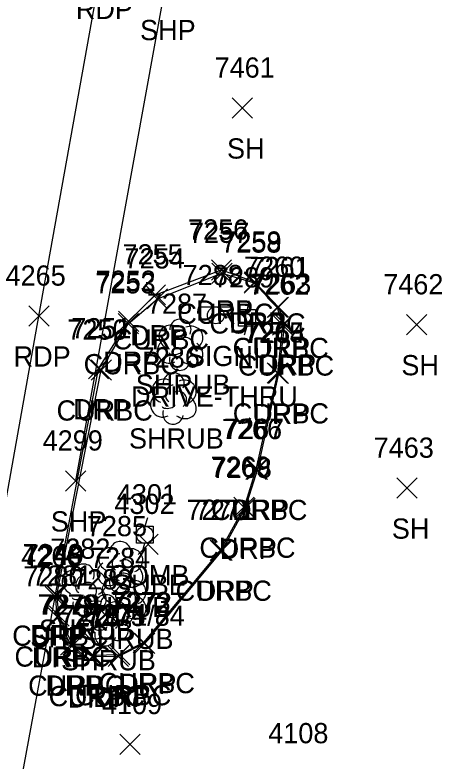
# Model space of a CAD drawing. Extents: x 1769141 to 1770911, y 735471 to 741449.
# Drawn here: x 1770609.7 to 1770651.9, y 738669.1 to 738742.8 of the extents above; entities that cross this region are included whole.
import ezdxf

# ---------------------------------------------------------------- set-up
doc = ezdxf.new("R2010")
doc.units = 0
for name, color, linetype in [('L_A', 7, 'Continuous'), ('L_I', 7, 'Continuous'), ('L_TIC', 7, 'Continuous'), ('LSH', 7, 'Continuous'), ('P_A', 7, 'Continuous'), ('P_I', 7, 'Continuous'), ('P_TIC', 7, 'Continuous'), ('PET', 7, 'Continuous'), ('PSP', 7, 'Continuous'), ('R_A', 7, 'Continuous'), ('R_I', 7, 'Continuous'), ('R_TIC', 7, 'Continuous'), ('RC', 7, 'Continuous'), ('RDP', 7, 'Continuous'), ('S_A', 7, 'Continuous'), ('S_C', 7, 'Continuous'), ('S_I', 7, 'Continuous'), ('SSGN', 7, 'Continuous'), ('U_A', 7, 'Continuous'), ('U_C', 7, 'Continuous'), ('U_I', 7, 'Continuous'), ('U_TIC', 7, 'Continuous'), ('ULP', 7, 'Continuous'), ('UP', 7, 'Continuous')]:
    doc.layers.add(name, color=color, linetype=linetype)

msp = doc.modelspace()

# ---------------------------------------------------------------- linework, layer by layer
at = {"layer": 'L_TIC'}
for points in [[(1770631.197, 738732.612), (1770633.197, 738734.612)], [(1770633.197, 738732.612), (1770631.197, 738734.612)], [(1770648.436, 738711.193), (1770650.436, 738713.193)], [(1770650.436, 738711.193), (1770648.436, 738713.193)], [(1770647.49, 738695.041), (1770649.49, 738697.041)], [(1770649.49, 738695.041), (1770647.49, 738697.041)], [(1770620.101, 738669.706), (1770622.101, 738671.706)], [(1770622.101, 738669.706), (1770620.101, 738671.706)]]:
    msp.add_lwpolyline(points, dxfattribs=at)
at = {"layer": 'LSH'}
for p, q in [((1770626.035, 738710.27), (1770626.035, 738710.27)), ((1770626.035, 738710.27), (1770626.035, 738710.27)), ((1770625.367, 738704.952), (1770625.367, 738704.952)), ((1770625.367, 738704.952), (1770625.367, 738704.952)), ((1770620.089, 738688.287), (1770620.089, 738688.287)), ((1770620.089, 738688.287), (1770620.089, 738688.287)), ((1770616.468, 738686.057), (1770616.468, 738686.057)), ((1770616.468, 738686.057), (1770616.468, 738686.057)), ((1770620.408, 738685.143), (1770620.408, 738685.143)), ((1770620.408, 738685.143), (1770620.408, 738685.143)), ((1770618.659, 738683.03), (1770618.659, 738683.03)), ((1770618.659, 738683.03), (1770618.659, 738683.03))]:
    msp.add_line(p, q, dxfattribs=at)
for centre in [(1770626.082, 738711.704), (1770625.414, 738706.386), (1770620.136, 738689.721), (1770616.515, 738687.491), (1770620.455, 738686.577), (1770618.706, 738684.464)]:
    msp.add_arc(centre, 1.047, 335.52715, 180.95627, dxfattribs=at)
for centre, major_axis, ratio, start_param, end_param in [((1770625.243, 738710.937), (1.21, -0.512), 0.895232, 1.570796, 4.712389), ((1770627.077, 738710.854), (-1.141, -0.483), 0.949671, 1.570796, 4.712389), ((1770625.827, 738710.729), (-0.208, -0.792), 0.645439, 3.141593, 6.283185), ((1770624.952, 738709.562), (0.584, -1.042), 0.959034, 3.141593, 6.283185), ((1770626.535, 738710.104), (-0.5, 0.667), 0.989748, 3.141593, 6.283185), ((1770627.035, 738709.437), (-1.09, 0.792), 0.841452, 1.570796, 4.712389), ((1770625.577, 738709.52), (-0.625, -0.083), 0.423636, 0, 3.141593), ((1770626.035, 738708.77), (0.265, 1.061), 0.942809, 1.570796, 4.712389), ((1770624.575, 738705.618), (1.21, -0.512), 0.895232, 1.570796, 4.712389), ((1770626.409, 738705.535), (-1.141, -0.483), 0.949671, 1.570796, 4.712389), ((1770625.159, 738705.41), (-0.208, -0.792), 0.645439, 3.141593, 6.283185), ((1770625.867, 738704.785), (-0.5, 0.667), 0.989748, 3.141593, 6.283185), ((1770624.284, 738704.243), (0.584, -1.042), 0.959034, 3.141593, 6.283185), ((1770626.367, 738704.119), (-1.09, 0.792), 0.841452, 1.570796, 4.712389), ((1770624.909, 738704.202), (-0.625, -0.083), 0.423636, 0, 3.141593), ((1770625.367, 738703.452), (0.265, 1.061), 0.942809, 1.570796, 4.712389), ((1770619.298, 738688.954), (1.21, -0.512), 0.895232, 1.570796, 4.712389), ((1770621.131, 738688.871), (-1.141, -0.483), 0.949671, 1.570796, 4.712389), ((1770619.881, 738688.746), (-0.208, -0.792), 0.645439, 3.141593, 6.283185), ((1770619.006, 738687.579), (0.584, -1.042), 0.959034, 3.141593, 6.283185), ((1770620.589, 738688.121), (-0.5, 0.667), 0.989748, 3.141593, 6.283185), ((1770615.676, 738686.723), (1.21, -0.512), 0.895232, 1.570796, 4.712389), ((1770617.51, 738686.64), (-1.141, -0.483), 0.949671, 1.570796, 4.712389), ((1770621.09, 738687.454), (-1.09, 0.792), 0.841452, 1.570796, 4.712389), ((1770616.26, 738686.515), (-0.208, -0.792), 0.645439, 3.141593, 6.283185), ((1770619.617, 738685.809), (1.21, -0.512), 0.895232, 1.570796, 4.712389), ((1770620.09, 738686.787), (0.265, 1.061), 0.942809, 1.570796, 4.712389), ((1770619.631, 738687.537), (-0.625, -0.083), 0.423636, 0, 3.141593), ((1770621.45, 738685.726), (-1.141, -0.483), 0.949671, 1.570796, 4.712389), ((1770615.385, 738685.348), (0.584, -1.042), 0.959034, 3.141593, 6.283185), ((1770616.968, 738685.89), (-0.5, 0.667), 0.989748, 3.141593, 6.283185), ((1770620.2, 738685.601), (-0.208, -0.792), 0.645439, 3.141593, 6.283185), ((1770617.468, 738685.224), (-1.09, 0.792), 0.841452, 1.570796, 4.712389), ((1770619.325, 738684.434), (0.584, -1.042), 0.959034, 3.141593, 6.283185), ((1770620.908, 738684.976), (-0.5, 0.667), 0.989748, 3.141593, 6.283185), ((1770616.468, 738684.557), (0.265, 1.061), 0.942809, 1.570796, 4.712389), ((1770616.01, 738685.307), (-0.625, -0.083), 0.423636, 0, 3.141593), ((1770617.867, 738683.697), (1.21, -0.512), 0.895232, 1.570796, 4.712389), ((1770619.7, 738683.614), (-1.141, -0.483), 0.949671, 1.570796, 4.712389), ((1770621.408, 738684.309), (-1.09, 0.792), 0.841452, 1.570796, 4.712389), ((1770618.45, 738683.489), (-0.208, -0.792), 0.645439, 3.141593, 6.283185), ((1770619.95, 738684.393), (-0.625, -0.083), 0.423636, 0, 3.141593), ((1770617.576, 738682.322), (0.584, -1.042), 0.959034, 3.141593, 6.283185), ((1770619.159, 738682.864), (-0.5, 0.667), 0.989748, 3.141593, 6.283185), ((1770620.409, 738683.643), (0.265, 1.061), 0.942809, 1.570796, 4.712389), ((1770619.659, 738682.197), (-1.09, 0.792), 0.841452, 1.570796, 4.712389), ((1770618.659, 738681.53), (0.265, 1.061), 0.942809, 1.570796, 4.712389), ((1770618.201, 738682.28), (-0.625, -0.083), 0.423636, 0, 3.141593)]:
    msp.add_ellipse(centre, major_axis=major_axis, ratio=ratio, start_param=start_param, end_param=end_param, dxfattribs=at)
at = {"layer": 'P_TIC'}
for points in [[(1770611.101, 738712.053), (1770613.101, 738714.053)], [(1770613.101, 738712.053), (1770611.101, 738714.053)], [(1770614.729, 738695.751), (1770616.729, 738697.751)], [(1770616.729, 738695.751), (1770614.729, 738697.751)], [(1770612.704, 738684.308), (1770614.704, 738686.308)], [(1770614.704, 738684.308), (1770612.704, 738686.308)]]:
    msp.add_lwpolyline(points, dxfattribs=at)
at = {"layer": 'PET'}
msp.add_lwpolyline([(1770519.346, 738183.148), (1770528.053, 738233.56), (1770539.529, 738299.077), (1770548.741, 738352.356), (1770557.676, 738403.125), (1770564.129, 738440.457), (1770573.452, 738494.142), (1770584.12, 738554.389), (1770592.189, 738600.773), (1770602.63, 738660.089), (1770612.101, 738713.053), (1770618.25, 738747.402), (1770627.855, 738802.058), (1770637.551, 738855.139), (1770646.461, 738901.904), (1770653.627, 738941.036), (1770664.306, 738997.452), (1770673.484, 739046.363)], dxfattribs=at)
at = {"layer": 'PSP'}
for points in [[(1770615.729, 738696.751), (1770624.555, 738745.317), (1770633.935, 738800.555), (1770643.877, 738853.668), (1770649.441, 738878.438), (1770653.551, 738900.851), (1770658.584, 738938.185), (1770660.804, 738954.566), (1770663.056, 738973.422), (1770666.148, 738992.817), (1770666.567, 738995.827), (1770671.383, 739019.722), (1770673.18, 739030.962), (1770682.053, 739077.343)], [(1770531.415, 738212.511), (1770539.313, 738265.321), (1770544.7, 738296.548), (1770554.365, 738351.241), (1770563.469, 738402.29), (1770569.65, 738439.479), (1770580.287, 738490.275), (1770590.586, 738553.453), (1770592.361, 738563.692), (1770605.667, 738640.787), (1770608.729, 738658.327), (1770613.704, 738685.308)]]:
    msp.add_lwpolyline(points, dxfattribs=at)
at = {"layer": 'R_TIC'}
for points in [[(1770629.147, 738716.603), (1770631.147, 738718.603)], [(1770631.147, 738716.603), (1770629.147, 738718.603)], [(1770629.191, 738716.277), (1770631.191, 738718.277)], [(1770631.191, 738716.277), (1770629.191, 738718.277)], [(1770632.367, 738715.317), (1770634.367, 738717.317)], [(1770634.367, 738715.317), (1770632.367, 738717.317)], [(1770632.405, 738715.415), (1770634.405, 738717.415)], [(1770634.405, 738715.415), (1770632.405, 738717.415)], [(1770622.612, 738714.148), (1770624.612, 738716.148)], [(1770624.612, 738714.148), (1770622.612, 738716.148)], [(1770622.809, 738713.751), (1770624.809, 738715.751)], [(1770624.809, 738713.751), (1770622.809, 738715.751)], [(1770634.769, 738712.93), (1770636.769, 738714.93)], [(1770636.769, 738712.93), (1770634.769, 738714.93)], [(1770634.653, 738712.89), (1770636.653, 738714.89)], [(1770636.653, 738712.89), (1770634.653, 738714.89)], [(1770619.956, 738711.532), (1770621.956, 738713.532)], [(1770621.956, 738711.532), (1770619.956, 738713.532)], [(1770619.929, 738711.291), (1770621.929, 738713.291)], [(1770621.929, 738711.291), (1770619.929, 738713.291)], [(1770635.184, 738711.162), (1770637.184, 738713.162)], [(1770637.184, 738711.162), (1770635.184, 738713.162)], [(1770635.368, 738711.253), (1770637.368, 738713.253)], [(1770637.368, 738711.253), (1770635.368, 738713.253)], [(1770616.979, 738706.843), (1770618.979, 738708.843)], [(1770618.979, 738706.843), (1770616.979, 738708.843)], [(1770617.255, 738706.716), (1770619.255, 738708.716)], [(1770619.255, 738706.716), (1770617.255, 738708.716)], [(1770634.671, 738706.429), (1770636.671, 738708.429)], [(1770636.671, 738706.429), (1770634.671, 738708.429)], [(1770634.774, 738706.368), (1770636.774, 738708.368)], [(1770636.774, 738706.368), (1770634.774, 738708.368)], [(1770632.543, 738696.883), (1770634.543, 738698.883)], [(1770634.543, 738696.883), (1770632.543, 738698.883)], [(1770632.695, 738696.905), (1770634.695, 738698.905)], [(1770634.695, 738696.905), (1770632.695, 738698.905)], [(1770631.373, 738693.155), (1770633.373, 738695.155)], [(1770633.373, 738693.155), (1770631.373, 738695.155)], [(1770631.473, 738693.045), (1770633.473, 738695.045)], [(1770633.473, 738693.045), (1770631.473, 738695.045)], [(1770629.028, 738688.9), (1770631.028, 738690.9)], [(1770631.028, 738688.9), (1770629.028, 738690.9)], [(1770629.201, 738688.9), (1770631.201, 738690.9)], [(1770631.201, 738688.9), (1770629.201, 738690.9)], [(1770612.73, 738684.513), (1770614.73, 738686.513)], [(1770614.73, 738684.513), (1770612.73, 738686.513)], [(1770612.873, 738684.458), (1770614.873, 738686.458)], [(1770614.873, 738684.458), (1770612.873, 738686.458)], [(1770612.901, 738682.32), (1770614.901, 738684.32)], [(1770614.901, 738682.32), (1770612.901, 738684.32)], [(1770613.093, 738682.397), (1770615.093, 738684.397)], [(1770615.093, 738682.397), (1770613.093, 738684.397)], [(1770621.418, 738679.768), (1770623.418, 738681.768)], [(1770623.418, 738679.768), (1770621.418, 738681.768)], [(1770614.238, 738679.532), (1770616.238, 738681.532)], [(1770616.238, 738679.532), (1770614.238, 738681.532)], [(1770614.444, 738679.52), (1770616.444, 738681.52)], [(1770616.444, 738679.52), (1770614.444, 738681.52)], [(1770621.549, 738679.704), (1770623.549, 738681.704)], [(1770623.549, 738679.704), (1770621.549, 738681.704)], [(1770616.443, 738678.35), (1770618.443, 738680.35)], [(1770618.443, 738678.35), (1770616.443, 738680.35)], [(1770616.471, 738678.483), (1770618.471, 738680.483)], [(1770618.471, 738678.483), (1770616.471, 738680.483)], [(1770618.954, 738678.406), (1770620.954, 738680.406)], [(1770620.954, 738678.406), (1770618.954, 738680.406)], [(1770619.086, 738678.577), (1770621.086, 738680.577)], [(1770621.086, 738678.577), (1770619.086, 738680.577)]]:
    msp.add_lwpolyline(points, dxfattribs=at)
at = {"layer": 'RC'}
for points in [[(1770613.873, 738685.458), (1770618.255, 738707.716), (1770620.929, 738712.291), (1770623.809, 738714.751), (1770630.191, 738717.277), (1770633.367, 738716.317), (1770635.653, 738713.89), (1770636.184, 738712.162), (1770635.671, 738707.429), (1770633.543, 738697.883), (1770632.373, 738694.155), (1770630.028, 738689.9), (1770622.418, 738680.768), (1770620.086, 738679.577), (1770617.471, 738679.483), (1770615.444, 738680.52), (1770614.093, 738683.397)], [(1770614.093, 738683.397), (1770613.873, 738685.458)]]:
    msp.add_lwpolyline(points, dxfattribs=at)
at = {"layer": 'RDP'}
for points in [[(1770613.73, 738685.513), (1770617.979, 738707.843), (1770620.956, 738712.532), (1770623.612, 738715.148), (1770630.147, 738717.603), (1770633.405, 738716.415), (1770635.769, 738713.93), (1770636.368, 738712.253), (1770635.774, 738707.368), (1770633.695, 738697.905), (1770632.473, 738694.045), (1770630.201, 738689.9), (1770622.549, 738680.704), (1770619.954, 738679.406), (1770617.443, 738679.35), (1770615.238, 738680.532), (1770613.901, 738683.32)], [(1770613.901, 738683.32), (1770613.73, 738685.513)]]:
    msp.add_lwpolyline(points, dxfattribs=at)
at = {"layer": 'SSGN'}
for p, q in [((1770627.931, 738713.955), (1770631.264, 738713.955)), ((1770629.577, 738713.122), (1770629.577, 738713.122))]:
    msp.add_line(p, q, dxfattribs=at)
msp.add_circle((1770629.577, 738713.122), 0.833, dxfattribs=at)
at = {"layer": 'U_TIC'}
for points in [[(1770621.889, 738689.484), (1770623.889, 738691.484)], [(1770623.889, 738689.484), (1770621.889, 738691.484)]]:
    msp.add_lwpolyline(points, dxfattribs=at)
at = {"layer": 'ULP'}
for p, q in [((1770632.836, 738714.542), (1770632.67, 738713.708)), ((1770631.836, 738712.042), (1770631.836, 738713.708)), ((1770631.836, 738713.708), (1770633.503, 738713.708)), ((1770633.503, 738713.708), (1770633.503, 738712.042)), ((1770632.67, 738712.875), (1770632.67, 738712.875)), ((1770633.503, 738712.042), (1770631.836, 738712.042)), ((1770632.42, 738711.208), (1770632.67, 738712.042))]:
    msp.add_line(p, q, dxfattribs=at)
at = {"layer": 'UP'}
for p, q in [((1770622.817, 738693.098), (1770622.567, 738692.265)), ((1770621.733, 738690.598), (1770621.733, 738692.265)), ((1770621.733, 738692.265), (1770623.4, 738692.265)), ((1770623.4, 738692.265), (1770623.4, 738690.598)), ((1770622.567, 738691.431), (1770622.567, 738691.431)), ((1770623.4, 738690.598), (1770621.733, 738690.598)), ((1770622.317, 738689.765), (1770622.567, 738690.598))]:
    msp.add_line(p, q, dxfattribs=at)
msp.add_circle((1770622.567, 738691.431), 0.833, dxfattribs=at)

# ---------------------------------------------------------------- texts
at = {"layer": 'L_A'}
for s, p in [('SH', (1770630.685, 738728.612)), ('SH', (1770647.924, 738707.193)), ('SHRUB', (1770621.665, 738705.27)), ('SHRUB', (1770620.997, 738699.952)), ('SH', (1770646.979, 738691.041)), ('SHRUB', (1770615.719, 738683.287)), ('SHRUB', (1770612.098, 738681.057)), ('SHRUB', (1770616.038, 738680.143)), ('SHRUB', (1770614.289, 738678.03))]:
    msp.add_text(s, height=2, dxfattribs=at).set_placement(p)
at = {"layer": 'L_I'}
for s, p in [('7461', (1770629.457, 738736.612)), ('7462', (1770646.129, 738715.193)), ('7287', (1770622.775, 738713.27)), ('7286', (1770622.052, 738707.952)), ('7463', (1770645.183, 738699.041)), ('7285', (1770616.83, 738691.287)), ('7282', (1770613.208, 738689.057)), ('7284', (1770617.148, 738688.143)), ('7283', (1770615.399, 738686.03)), ('4109', (1770618.322, 738673.706)), ('4108', (1770634.761, 738670.823))]:
    msp.add_text(s, height=2, dxfattribs=at).set_placement(p)
at = {"layer": 'P_A'}
for s, p in [('RDP', (1770615.738, 738742.402)), ('SHP', (1770622.09, 738740.317)), ('RDP', (1770609.589, 738708.053)), ('SHP', (1770613.264, 738691.751)), ('SHP', (1770611.24, 738680.308))]:
    msp.add_text(s, height=2, dxfattribs=at).set_placement(p)
at = {"layer": 'P_I'}
for s, p in [('4265', (1770608.794, 738716.053)), ('4299', (1770612.461, 738699.751)), ('4266', (1770610.342, 738688.308))]:
    msp.add_text(s, height=2, dxfattribs=at).set_placement(p)
at = {"layer": 'R_A'}
for s, p in [('CURBC', (1770625.774, 738712.277)), ('DRP', (1770627.635, 738712.603)), ('CURBC', (1770628.949, 738711.317)), ('DRP', (1770630.893, 738711.415)), ('DRP', (1770621.1, 738710.148)), ('CURBC', (1770619.392, 738709.751)), ('CURBC', (1770631.235, 738708.89)), ('DRP', (1770633.257, 738708.93)), ('CURBC', (1770616.512, 738707.291)), ('DRP', (1770618.445, 738707.532)), ('CURBC', (1770631.767, 738707.162)), ('DRP', (1770633.856, 738707.253)), ('CURBC', (1770613.838, 738702.716)), ('DRP', (1770615.467, 738702.843)), ('CURBC', (1770631.254, 738702.429)), ('DRP', (1770633.262, 738702.368)), ('CURBC', (1770629.126, 738692.883)), ('DRP', (1770631.184, 738692.905)), ('CURBC', (1770627.956, 738689.155)), ('DRP', (1770629.961, 738689.045)), ('CURBC', (1770625.611, 738684.9)), ('DRP', (1770627.689, 738684.9)), ('CURBC', (1770609.456, 738680.458)), ('DRP', (1770611.218, 738680.513)), ('CURBC', (1770609.676, 738678.397)), ('DRP', (1770611.389, 738678.32)), ('CURBC', (1770611.027, 738675.52)), ('DRP', (1770612.726, 738675.532)), ('CURBC', (1770618.001, 738675.768)), ('DRP', (1770620.037, 738675.704)), ('CURBC', (1770615.668, 738674.577)), ('CURBC', (1770613.054, 738674.483)), ('DRP', (1770614.931, 738674.35)), ('DRP', (1770617.442, 738674.406))]:
    msp.add_text(s, height=2, dxfattribs=at).set_placement(p)
at = {"layer": 'R_I'}
for s, p in [('7256', (1770626.832, 738720.603)), ('7257', (1770626.931, 738720.277)), ('7258', (1770630.107, 738719.317)), ('7259', (1770630.137, 738719.415)), ('7255', (1770620.352, 738718.148)), ('7254', (1770620.549, 738717.751)), ('7260', (1770632.375, 738716.93)), ('7261', (1770632.912, 738716.89)), ('7253', (1770617.669, 738715.291)), ('7252', (1770617.697, 738715.532)), ('7262', (1770632.877, 738715.162)), ('7263', (1770633.061, 738715.253)), ('7250', (1770614.909, 738710.716)), ('7251', (1770615.286, 738710.843)), ('7265', (1770632.364, 738710.429)), ('7264', (1770632.467, 738710.368)), ('7266', (1770630.181, 738700.883)), ('7267', (1770630.388, 738700.905)), ('7269', (1770629.058, 738697.155)), ('7268', (1770629.166, 738697.045)), ('7270', (1770626.682, 738692.9)), ('7271', (1770627.508, 738692.9)), ('7248', (1770610.47, 738688.513)), ('7249', (1770610.605, 738688.458)), ('7281', (1770611.4, 738686.397)), ('7280', (1770610.554, 738686.32)), ('7279', (1770611.97, 738683.532)), ('7278', (1770612.185, 738683.52)), ('7273', (1770619.158, 738683.768)), ('7272', (1770619.289, 738683.704)), ('7276', (1770614.128, 738682.35)), ('7277', (1770614.211, 738682.483)), ('7275', (1770616.694, 738682.406)), ('7274', (1770616.826, 738682.577))]:
    msp.add_text(s, height=2, dxfattribs=at).set_placement(p)
at = {"layer": 'S_A'}
msp.add_text('SIGN', height=2, dxfattribs=at).set_placement((1770626.715, 738708.102))
at = {"layer": 'S_C'}
msp.add_text('DRIVE-THRU', height=2, dxfattribs=at).set_placement((1770621.196, 738704.102))
at = {"layer": 'S_I'}
msp.add_text('7288', height=2, dxfattribs=at).set_placement((1770626.298, 738716.102))
at = {"layer": 'U_A'}
for s, p in [('LI', (1770631.772, 738707.875)), ('COMB', (1770618.952, 738686.431)), ('SUBE', (1770619.425, 738685.484))]:
    msp.add_text(s, height=2, dxfattribs=at).set_placement(p)
at = {"layer": 'U_C'}
msp.add_text('21/1/84', height=2, dxfattribs=at).set_placement((1770617.59, 738682.431))
at = {"layer": 'U_I'}
for s, p in [('7289', (1770629.402, 738715.875)), ('4301', (1770619.795, 738694.431)), ('4302', (1770619.55, 738693.484))]:
    msp.add_text(s, height=2, dxfattribs=at).set_placement(p)

doc.saveas('drawing.dxf')
